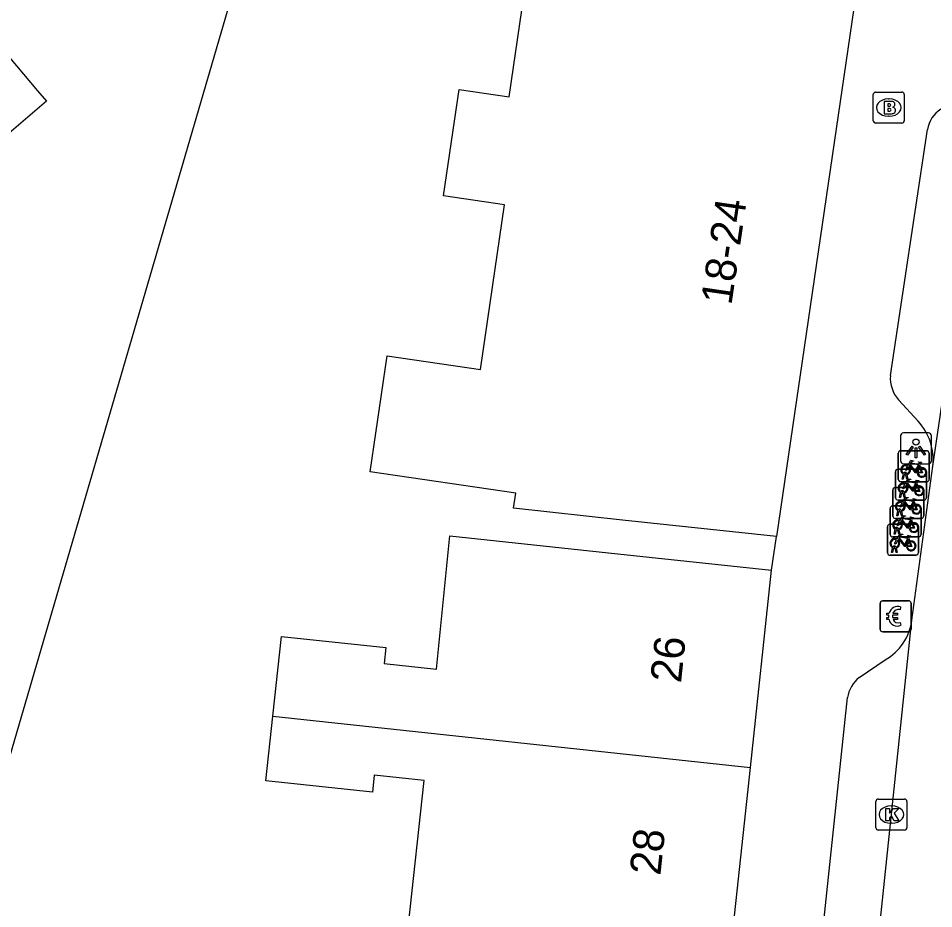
# Model space of a CAD drawing. Extents: x 159961 to 160856, y 382704 to 383353.
# Drawn here: x 160625.85 to 160655.45, y 383063.73 to 383092.5 of the extents above; entities that cross this region are included whole.
import ezdxf

# ---------------------------------------------------------------- set-up
doc = ezdxf.new("R2010")
doc.units = 0
for name, color, linetype in [('IMGEO_Betaalautomaat', 7, 'Continuous'), ('IMGEO_Brandkraan', 7, 'Continuous'), ('IMGEO_Fietsenrek', 7, 'Continuous'), ('IMGEO_Kolk', 7, 'Continuous'), ('IMGEO_Lichtpunt', 7, 'Continuous'), ('IMGEO_Pand', 7, 'Continuous'), ('IMGEO_Pand_nummerreeks', 7, 'Continuous'), ('IMGEO_Rijbaan_lokaal_open', 7, 'Continuous'), ('IMGEO_Voetpad_open', 7, 'Continuous')]:
    doc.layers.add(name, color=color, linetype=linetype)

msp = doc.modelspace()

# ---------------------------------------------------------------- linework, layer by layer
at = {"layer": 'IMGEO_Betaalautomaat'}
for p, q in [((160653.713, 383072.757), (160653.713, 383073.598)), ((160653.713, 383073.598), (160653.713, 383072.757)), ((160653.788, 383073.681), (160654.629, 383073.681)), ((160654.629, 383073.681), (160653.788, 383073.681)), ((160654.712, 383073.607), (160654.712, 383072.766)), ((160654.712, 383072.766), (160654.712, 383073.607)), ((160653.996, 383073.145), (160653.996, 383073.213)), ((160654.117, 383073.213), (160654.117, 383073.145)), ((160654.375, 383073.486), (160654.358, 383073.386)), ((160654.362, 383072.98), (160654.384, 383072.893)), ((160654.638, 383072.682), (160653.797, 383072.682)), ((160653.797, 383072.682), (160654.638, 383072.682))]:
    msp.add_line(p, q, dxfattribs=at)
for points in [[(160653.996, 383073.213), (160653.927, 383073.213), (160653.927, 383073.282), (160654.006, 383073.282)], [(160654.128, 383073.282), (160654.275, 383073.282), (160654.275, 383073.213), (160654.117, 383073.213)], [(160654.001, 383073.076), (160653.927, 383073.076), (160653.927, 383073.145), (160653.996, 383073.145)], [(160654.117, 383073.145), (160654.275, 383073.145), (160654.275, 383073.076), (160654.131, 383073.076)]]:
    msp.add_lwpolyline(points, dxfattribs=at)
for centre, radius, start, end in [((160653.791, 383073.604), 0.0779, 92.4484, 184.2845), ((160653.791, 383073.604), 0.0779, 92.4484, 184.2845), ((160654.635, 383073.604), 0.0779, 2.4484, 94.2845), ((160654.635, 383073.604), 0.0779, 2.4484, 94.2845), ((160654.289, 383073.206), 0.293, 73.014, 165.0139), ((160654.295, 383073.219), 0.179, 69.3236, 159.5683), ((160654.262, 383073.131), 0.267, 191.8096, 297.0389), ((160654.295, 383073.146), 0.179, 202.7625, 291.8693), ((160653.791, 383072.76), 0.0779, 182.4484, 274.2845), ((160653.791, 383072.76), 0.0779, 182.4484, 274.2845), ((160654.635, 383072.76), 0.0779, 272.4484, 4.2845), ((160654.635, 383072.76), 0.0779, 272.4484, 4.2845)]:
    msp.add_arc(centre, radius, start, end, dxfattribs=at)
at = {"layer": 'IMGEO_Brandkraan'}
for p, q in [((160653.568, 383090.119), (160654.42, 383090.119)), ((160653.493, 383089.193), (160653.493, 383090.045)), ((160653.981, 383089.899), (160654.006, 383089.899)), ((160654.494, 383090.045), (160654.494, 383089.193)), ((160654.004, 383089.339), (160653.979, 383089.339)), ((160654.42, 383089.119), (160653.568, 383089.119))]:
    msp.add_line(p, q, dxfattribs=at)
for points in [[(160653.568, 383090.119), (160654.42, 383090.119)], [(160653.493, 383089.193), (160653.493, 383090.045)], [(160653.841, 383089.819), (160653.841, 383089.419), (160654.054, 383089.419)], [(160654.072, 383089.819), (160653.841, 383089.819)], [(160654.494, 383090.045), (160654.494, 383089.193)], [(160654.02, 383089.738), (160653.966, 383089.738), (160653.966, 383089.662)], [(160653.966, 383089.662), (160654.019, 383089.662)], [(160654.028, 383089.586), (160653.966, 383089.586), (160653.966, 383089.505)], [(160653.966, 383089.505), (160654.028, 383089.505)], [(160654.42, 383089.119), (160653.568, 383089.119)]]:
    msp.add_lwpolyline(points, dxfattribs=at)
for centre, radius, start, end in [((160653.57, 383090.043), 0.0765, 91.552, 178.448), ((160653.57, 383090.043), 0.0765, 91.552, 178.448), ((160654.418, 383090.043), 0.0765, 1.552, 88.448), ((160654.418, 383090.043), 0.0765, 1.552, 88.448), ((160654.076, 383089.674), 0.145, 59.4692, 91.5367), ((160654.101, 383089.721), 0.0922, 285.5137, 58.1501), ((160654.021, 383089.7), 0.0379, 267.8285, 90.9355), ((160654.029, 383089.545), 0.0404, 269.8759, 90.5077), ((160654.106, 383089.529), 0.105, 301.3115, 78.989), ((160653.57, 383089.195), 0.0765, 181.552, 268.448), ((160653.57, 383089.195), 0.0765, 181.552, 268.448), ((160654.06, 383089.67), 0.251, 268.6676, 293.5347), ((160654.418, 383089.195), 0.0765, 271.552, 358.448), ((160654.418, 383089.195), 0.0765, 271.552, 358.448)]:
    msp.add_arc(centre, radius, start, end, dxfattribs=at)
for centre, major_axis, ratio, start_param, end_param in [((160653.98, 383089.619), (-0.387, 0.002), 0.722429, 4.712389, 7.853982), ((160654.005, 383089.619), (-0.39, 0.002), 0.717154, 1.570796, 4.712389)]:
    msp.add_ellipse(centre, major_axis=major_axis, ratio=ratio, start_param=start_param, end_param=end_param, dxfattribs=at)
at = {"layer": 'IMGEO_Fietsenrek'}
for p, q in [((160654.298, 383077.606), (160654.298, 383078.447)), ((160654.298, 383078.447), (160654.298, 383077.606)), ((160654.373, 383078.531), (160655.214, 383078.531)), ((160655.214, 383078.531), (160654.373, 383078.531)), ((160655.298, 383078.456), (160655.298, 383077.615)), ((160655.298, 383077.615), (160655.298, 383078.456)), ((160654.985, 383078.08), (160655.021, 383077.985)), ((160654.211, 383077.012), (160654.211, 383077.853)), ((160654.211, 383077.853), (160654.211, 383077.012)), ((160654.286, 383077.937), (160655.127, 383077.937)), ((160655.127, 383077.937), (160654.286, 383077.937)), ((160654.425, 383077.615), (160654.464, 383077.775)), ((160654.494, 383077.763), (160654.459, 383077.615)), ((160654.536, 383077.787), (160654.535, 383077.791)), ((160654.577, 383077.615), (160654.543, 383077.757)), ((160654.567, 383077.798), (160654.568, 383077.791)), ((160654.575, 383077.761), (160654.61, 383077.615)), ((160655.211, 383077.862), (160655.211, 383077.021)), ((160655.211, 383077.021), (160655.211, 383077.862)), ((160655.223, 383077.531), (160654.382, 383077.531)), ((160654.382, 383077.531), (160655.223, 383077.531)), ((160654.459, 383077.615), (160654.425, 383077.615)), ((160654.61, 383077.615), (160654.577, 383077.615)), ((160654.898, 383077.486), (160654.934, 383077.391)), ((160654.124, 383076.418), (160654.124, 383077.259)), ((160654.124, 383077.259), (160654.124, 383076.418)), ((160654.199, 383077.343), (160655.04, 383077.343)), ((160655.04, 383077.343), (160654.199, 383077.343)), ((160654.338, 383077.021), (160654.377, 383077.181)), ((160654.407, 383077.169), (160654.372, 383077.021)), ((160654.449, 383077.193), (160654.448, 383077.197)), ((160654.49, 383077.021), (160654.456, 383077.163)), ((160654.48, 383077.204), (160654.481, 383077.197)), ((160654.488, 383077.167), (160654.523, 383077.021)), ((160655.124, 383077.268), (160655.124, 383076.427)), ((160655.124, 383076.427), (160655.124, 383077.268)), ((160655.136, 383076.937), (160654.295, 383076.937)), ((160654.295, 383076.937), (160655.136, 383076.937)), ((160654.372, 383077.021), (160654.338, 383077.021)), ((160654.523, 383077.021), (160654.49, 383077.021)), ((160654.811, 383076.892), (160654.847, 383076.797)), ((160654.037, 383075.823), (160654.037, 383076.664)), ((160654.037, 383076.664), (160654.037, 383075.823)), ((160654.112, 383076.748), (160654.953, 383076.748)), ((160654.953, 383076.748), (160654.112, 383076.748)), ((160654.251, 383076.427), (160654.29, 383076.587)), ((160654.32, 383076.575), (160654.285, 383076.427)), ((160654.362, 383076.599), (160654.361, 383076.603)), ((160654.403, 383076.427), (160654.369, 383076.569)), ((160654.393, 383076.61), (160654.394, 383076.603)), ((160654.401, 383076.573), (160654.436, 383076.427)), ((160655.037, 383076.673), (160655.037, 383075.832)), ((160655.037, 383075.832), (160655.037, 383076.673)), ((160655.049, 383076.343), (160654.208, 383076.343)), ((160654.208, 383076.343), (160655.049, 383076.343)), ((160654.285, 383076.427), (160654.251, 383076.427)), ((160654.436, 383076.427), (160654.403, 383076.427)), ((160654.724, 383076.297), (160654.76, 383076.202)), ((160653.95, 383075.229), (160653.95, 383076.07)), ((160653.95, 383076.07), (160653.95, 383075.229)), ((160654.025, 383076.154), (160654.866, 383076.154)), ((160654.866, 383076.154), (160654.025, 383076.154)), ((160654.164, 383075.832), (160654.203, 383075.992)), ((160654.233, 383075.98), (160654.198, 383075.832)), ((160654.275, 383076.004), (160654.274, 383076.008)), ((160654.316, 383075.832), (160654.282, 383075.974)), ((160654.306, 383076.015), (160654.307, 383076.008)), ((160654.314, 383075.978), (160654.349, 383075.832)), ((160654.95, 383076.079), (160654.95, 383075.238)), ((160654.95, 383075.238), (160654.95, 383076.079)), ((160654.962, 383075.748), (160654.121, 383075.748)), ((160654.121, 383075.748), (160654.962, 383075.748)), ((160654.198, 383075.832), (160654.164, 383075.832)), ((160654.349, 383075.832), (160654.316, 383075.832)), ((160654.637, 383075.703), (160654.673, 383075.608)), ((160654.077, 383075.238), (160654.116, 383075.398)), ((160654.146, 383075.386), (160654.111, 383075.238)), ((160654.188, 383075.41), (160654.187, 383075.414)), ((160654.229, 383075.238), (160654.195, 383075.38)), ((160654.219, 383075.421), (160654.22, 383075.414)), ((160654.227, 383075.384), (160654.262, 383075.238)), ((160654.875, 383075.154), (160654.034, 383075.154)), ((160654.034, 383075.154), (160654.875, 383075.154)), ((160654.111, 383075.238), (160654.077, 383075.238)), ((160654.262, 383075.238), (160654.229, 383075.238))]:
    msp.add_line(p, q, dxfattribs=at)
for points in [[(160654.632, 383078.005), (160654.58, 383077.915), (160654.54, 383077.89), (160654.541, 383077.937), (160654.596, 383078.031)], [(160654.611, 383078.057), (160654.706, 383078.221), (160654.792, 383078.207), (160654.794, 383078.198), (160654.738, 383078.187), (160654.711, 383078.142), (160654.967, 383078.101)], [(160654.907, 383077.813), (160654.857, 383077.813), (160654.666, 383078.064), (160654.647, 383078.032)], [(160654.954, 383078.076), (160654.697, 383078.117), (160654.68, 383078.088), (160654.847, 383077.868), (160654.954, 383078.076)], [(160655.002, 383077.978), (160654.972, 383078.055), (160654.863, 383077.837), (160654.906, 383077.837)], [(160654.936, 383077.837), (160655.056, 383077.836), (160655.012, 383077.95)], [(160655.032, 383077.957), (160655.087, 383077.812), (160654.937, 383077.812)], [(160654.967, 383078.101), (160654.992, 383078.15), (160654.986, 383078.154), (160654.963, 383078.158), (160654.951, 383078.165), (160654.95, 383078.168), (160654.952, 383078.173), (160655.047, 383078.158), (160655.049, 383078.148), (160655.039, 383078.135), (160655.027, 383078.129), (160655.013, 383078.135), (160654.985, 383078.08)], [(160654.545, 383077.411), (160654.493, 383077.321), (160654.453, 383077.296), (160654.454, 383077.343), (160654.509, 383077.437)], [(160654.524, 383077.463), (160654.619, 383077.627), (160654.705, 383077.613), (160654.707, 383077.604), (160654.651, 383077.593), (160654.624, 383077.548), (160654.88, 383077.507)], [(160654.82, 383077.219), (160654.77, 383077.219), (160654.579, 383077.47), (160654.56, 383077.438)], [(160654.867, 383077.482), (160654.61, 383077.523), (160654.593, 383077.494), (160654.76, 383077.274), (160654.867, 383077.482)], [(160654.915, 383077.384), (160654.885, 383077.461), (160654.776, 383077.243), (160654.819, 383077.243)], [(160654.849, 383077.243), (160654.969, 383077.242), (160654.925, 383077.356)], [(160654.945, 383077.363), (160655, 383077.218), (160654.85, 383077.218)], [(160654.88, 383077.507), (160654.905, 383077.556), (160654.899, 383077.56), (160654.876, 383077.564), (160654.864, 383077.571), (160654.863, 383077.574), (160654.865, 383077.579), (160654.96, 383077.564), (160654.962, 383077.554), (160654.952, 383077.541), (160654.94, 383077.535), (160654.926, 383077.541), (160654.898, 383077.486)], [(160654.458, 383076.817), (160654.406, 383076.727), (160654.366, 383076.702), (160654.367, 383076.749), (160654.422, 383076.843)], [(160654.437, 383076.869), (160654.532, 383077.033), (160654.618, 383077.019), (160654.62, 383077.01), (160654.564, 383076.999), (160654.537, 383076.954), (160654.793, 383076.913)], [(160654.733, 383076.625), (160654.683, 383076.625), (160654.492, 383076.876), (160654.473, 383076.844)], [(160654.78, 383076.888), (160654.523, 383076.929), (160654.506, 383076.9), (160654.673, 383076.68), (160654.78, 383076.888)], [(160654.828, 383076.79), (160654.798, 383076.867), (160654.689, 383076.649), (160654.732, 383076.649)], [(160654.762, 383076.649), (160654.882, 383076.648), (160654.838, 383076.762)], [(160654.858, 383076.769), (160654.913, 383076.624), (160654.763, 383076.624)], [(160654.793, 383076.913), (160654.818, 383076.962), (160654.812, 383076.966), (160654.789, 383076.97), (160654.777, 383076.977), (160654.776, 383076.98), (160654.778, 383076.985), (160654.873, 383076.97), (160654.875, 383076.96), (160654.865, 383076.947), (160654.853, 383076.941), (160654.839, 383076.947), (160654.811, 383076.892)], [(160654.371, 383076.222), (160654.319, 383076.132), (160654.279, 383076.107), (160654.28, 383076.154), (160654.335, 383076.248)], [(160654.35, 383076.274), (160654.445, 383076.438), (160654.531, 383076.424), (160654.533, 383076.415), (160654.477, 383076.404), (160654.45, 383076.359), (160654.706, 383076.318)], [(160654.646, 383076.03), (160654.596, 383076.03), (160654.405, 383076.281), (160654.386, 383076.249)], [(160654.693, 383076.293), (160654.436, 383076.334), (160654.419, 383076.305), (160654.586, 383076.085), (160654.693, 383076.293)], [(160654.741, 383076.195), (160654.711, 383076.272), (160654.602, 383076.054), (160654.645, 383076.054)], [(160654.675, 383076.054), (160654.795, 383076.053), (160654.751, 383076.167)], [(160654.771, 383076.174), (160654.826, 383076.029), (160654.676, 383076.029)], [(160654.706, 383076.318), (160654.731, 383076.367), (160654.725, 383076.371), (160654.702, 383076.375), (160654.69, 383076.382), (160654.689, 383076.385), (160654.691, 383076.39), (160654.786, 383076.375), (160654.788, 383076.365), (160654.778, 383076.352), (160654.766, 383076.346), (160654.752, 383076.352), (160654.724, 383076.297)], [(160654.284, 383075.628), (160654.232, 383075.538), (160654.192, 383075.513), (160654.193, 383075.56), (160654.248, 383075.654)], [(160654.263, 383075.68), (160654.358, 383075.844), (160654.444, 383075.83), (160654.446, 383075.821), (160654.39, 383075.81), (160654.363, 383075.765), (160654.619, 383075.724)], [(160654.559, 383075.436), (160654.509, 383075.436), (160654.318, 383075.687), (160654.299, 383075.655)], [(160654.606, 383075.699), (160654.349, 383075.74), (160654.332, 383075.711), (160654.499, 383075.491), (160654.606, 383075.699)], [(160654.654, 383075.601), (160654.624, 383075.678), (160654.515, 383075.46), (160654.558, 383075.46)], [(160654.684, 383075.58), (160654.739, 383075.435), (160654.589, 383075.435)], [(160654.619, 383075.724), (160654.644, 383075.773), (160654.638, 383075.777), (160654.615, 383075.781), (160654.603, 383075.788), (160654.602, 383075.791), (160654.604, 383075.796), (160654.699, 383075.781), (160654.701, 383075.771), (160654.691, 383075.758), (160654.679, 383075.752), (160654.665, 383075.758), (160654.637, 383075.703)], [(160654.588, 383075.46), (160654.708, 383075.459), (160654.664, 383075.573)]]:
    msp.add_lwpolyline(points, dxfattribs=at)
for centre, radius, start, end in [((160654.376, 383078.453), 0.0779, 92.4484, 184.2845), ((160654.376, 383078.453), 0.0779, 92.4484, 184.2845), ((160655.22, 383078.453), 0.0779, 2.4484, 94.2845), ((160655.22, 383078.453), 0.0779, 2.4484, 94.2845), ((160654.538, 383077.916), 0.159, 62.6766, 242.1369), ((160654.538, 383077.916), 0.129, 63.3192, 238.903), ((160654.538, 383077.916), 0.129, 283.6043, 43.4302), ((160654.538, 383077.916), 0.159, 283.5766, 46.6042), ((160655.065, 383077.832), 0.159, 113.3408, 178.3217), ((160655.065, 383077.832), 0.159, 187.0065, 105.7708), ((160655.065, 383077.832), 0.129, 113.923, 177.9556), ((160655.065, 383077.832), 0.129, 188.6715, 104.5883), ((160654.289, 383077.859), 0.0779, 92.4484, 184.2845), ((160654.289, 383077.859), 0.0779, 92.4484, 184.2845), ((160654.518, 383077.787), 0.0499, 12.8025, 158.6934), ((160654.538, 383077.916), 0.159, 253.9967, 271.7867), ((160654.518, 383077.787), 0.0174, 12.8025, 163.4502), ((160654.538, 383077.916), 0.129, 253.415, 269.0204), ((160655.133, 383077.859), 0.0779, 2.4484, 94.2845), ((160655.133, 383077.859), 0.0779, 2.4484, 94.2845), ((160654.451, 383077.322), 0.159, 62.6766, 242.1369), ((160654.376, 383077.609), 0.0779, 182.4484, 274.2845), ((160654.376, 383077.609), 0.0779, 182.4484, 274.2845), ((160654.451, 383077.322), 0.129, 63.3192, 238.903), ((160654.451, 383077.322), 0.129, 283.6043, 43.4302), ((160654.451, 383077.322), 0.159, 283.5766, 46.6042), ((160654.978, 383077.238), 0.159, 113.3408, 178.3217), ((160654.978, 383077.238), 0.159, 187.0065, 105.7708), ((160654.978, 383077.238), 0.129, 113.923, 177.9556), ((160654.978, 383077.238), 0.129, 188.6715, 104.5883), ((160655.22, 383077.609), 0.0779, 272.4484, 4.2845), ((160655.22, 383077.609), 0.0779, 272.4484, 4.2845), ((160654.202, 383077.265), 0.0779, 92.4484, 184.2845), ((160654.202, 383077.265), 0.0779, 92.4484, 184.2845), ((160654.431, 383077.193), 0.0499, 12.8025, 158.6934), ((160654.451, 383077.322), 0.159, 253.9967, 271.7867), ((160654.431, 383077.193), 0.0174, 12.8025, 163.4502), ((160654.451, 383077.322), 0.129, 253.415, 269.0204), ((160655.046, 383077.265), 0.0779, 2.4484, 94.2845), ((160655.046, 383077.265), 0.0779, 2.4484, 94.2845), ((160654.364, 383076.728), 0.159, 62.6766, 242.1369), ((160654.289, 383077.015), 0.0779, 182.4484, 274.2845), ((160654.289, 383077.015), 0.0779, 182.4484, 274.2845), ((160654.364, 383076.728), 0.129, 63.3192, 238.903), ((160654.364, 383076.728), 0.129, 283.6043, 43.4302), ((160654.364, 383076.728), 0.159, 283.5766, 46.6042), ((160654.891, 383076.644), 0.159, 113.3408, 178.3217), ((160654.891, 383076.644), 0.159, 187.0065, 105.7708), ((160654.891, 383076.644), 0.129, 113.923, 177.9556), ((160654.891, 383076.644), 0.129, 188.6715, 104.5883), ((160655.133, 383077.015), 0.0779, 272.4484, 4.2845), ((160655.133, 383077.015), 0.0779, 272.4484, 4.2845), ((160654.115, 383076.67), 0.0779, 92.4484, 184.2845), ((160654.115, 383076.67), 0.0779, 92.4484, 184.2845), ((160654.344, 383076.599), 0.0499, 12.8025, 158.6934), ((160654.364, 383076.728), 0.159, 253.9967, 271.7867), ((160654.344, 383076.599), 0.0174, 12.8025, 163.4502), ((160654.364, 383076.728), 0.129, 253.415, 269.0204), ((160654.959, 383076.67), 0.0779, 2.4484, 94.2845), ((160654.959, 383076.67), 0.0779, 2.4484, 94.2845), ((160654.277, 383076.133), 0.159, 62.6766, 242.1369), ((160654.202, 383076.421), 0.0779, 182.4484, 274.2845), ((160654.202, 383076.421), 0.0779, 182.4484, 274.2845), ((160654.277, 383076.133), 0.129, 63.3192, 238.903), ((160654.277, 383076.133), 0.129, 283.6043, 43.4302), ((160654.277, 383076.133), 0.159, 283.5766, 46.6042), ((160654.804, 383076.049), 0.159, 113.3408, 178.3217), ((160654.804, 383076.049), 0.159, 187.0065, 105.7708), ((160654.804, 383076.049), 0.129, 113.923, 177.9556), ((160654.804, 383076.049), 0.129, 188.6715, 104.5883), ((160655.046, 383076.421), 0.0779, 272.4484, 4.2845), ((160655.046, 383076.421), 0.0779, 272.4484, 4.2845), ((160654.028, 383076.076), 0.0779, 92.4484, 184.2845), ((160654.028, 383076.076), 0.0779, 92.4484, 184.2845), ((160654.257, 383076.004), 0.0499, 12.8025, 158.6934), ((160654.277, 383076.133), 0.159, 253.9967, 271.7867), ((160654.257, 383076.004), 0.0174, 12.8025, 163.4502), ((160654.277, 383076.133), 0.129, 253.415, 269.0204), ((160654.872, 383076.076), 0.0779, 2.4484, 94.2845), ((160654.872, 383076.076), 0.0779, 2.4484, 94.2845), ((160654.19, 383075.539), 0.159, 62.6766, 242.1369), ((160654.115, 383075.826), 0.0779, 182.4484, 274.2845), ((160654.115, 383075.826), 0.0779, 182.4484, 274.2845), ((160654.19, 383075.539), 0.129, 63.3192, 238.903), ((160654.19, 383075.539), 0.129, 283.6043, 43.4302), ((160654.19, 383075.539), 0.159, 283.5766, 46.6042), ((160654.717, 383075.455), 0.159, 113.3408, 178.3217), ((160654.717, 383075.455), 0.159, 187.0065, 105.7708), ((160654.717, 383075.455), 0.129, 188.6715, 104.5883), ((160654.959, 383075.826), 0.0779, 272.4484, 4.2845), ((160654.959, 383075.826), 0.0779, 272.4484, 4.2845), ((160654.17, 383075.41), 0.0499, 12.8025, 158.6934), ((160654.19, 383075.539), 0.159, 253.9967, 271.7867), ((160654.17, 383075.41), 0.0174, 12.8025, 163.4502), ((160654.19, 383075.539), 0.129, 253.415, 269.0204), ((160654.717, 383075.455), 0.129, 113.923, 177.9556), ((160654.028, 383075.232), 0.0779, 182.4484, 274.2845), ((160654.028, 383075.232), 0.0779, 182.4484, 274.2845), ((160654.872, 383075.232), 0.0779, 272.4484, 4.2845), ((160654.872, 383075.232), 0.0779, 272.4484, 4.2845)]:
    msp.add_arc(centre, radius, start, end, dxfattribs=at)
at = {"layer": 'IMGEO_Kolk'}
for p, q in [((160653.577, 383066.349), (160653.577, 383067.201)), ((160653.652, 383067.275), (160654.504, 383067.275)), ((160654.065, 383067.055), (160654.09, 383067.055)), ((160654.578, 383067.201), (160654.578, 383066.349)), ((160654.088, 383066.495), (160654.063, 383066.495)), ((160654.504, 383066.275), (160653.652, 383066.275))]:
    msp.add_line(p, q, dxfattribs=at)
for points in [[(160653.577, 383066.349), (160653.577, 383067.201)], [(160653.652, 383067.275), (160654.504, 383067.275)], [(160654.578, 383067.201), (160654.578, 383066.349)], [(160653.898, 383066.975), (160654.021, 383066.975), (160654.021, 383066.824), (160654.151, 383066.975), (160654.315, 383066.975), (160654.169, 383066.824), (160654.322, 383066.575), (160654.17, 383066.575), (160654.085, 383066.739), (160654.021, 383066.672), (160654.021, 383066.575), (160653.898, 383066.575), (160653.898, 383066.975)], [(160654.504, 383066.275), (160653.652, 383066.275)]]:
    msp.add_lwpolyline(points, dxfattribs=at)
for centre, start, end in [((160653.654, 383067.199), 91.552, 178.448), ((160653.654, 383067.199), 91.552, 178.448), ((160654.502, 383067.199), 1.552, 88.448), ((160654.502, 383067.199), 1.552, 88.448), ((160653.654, 383066.351), 181.552, 268.448), ((160653.654, 383066.351), 181.552, 268.448), ((160654.502, 383066.351), 271.552, 358.448), ((160654.502, 383066.351), 271.552, 358.448)]:
    msp.add_arc(centre, 0.0765, start, end, dxfattribs=at)
for centre, major_axis, ratio, start_param, end_param in [((160654.064, 383066.775), (-0.387, 0.002), 0.722429, 4.712389, 7.853982), ((160654.089, 383066.775), (-0.39, 0.002), 0.717154, 1.570796, 4.712389)]:
    msp.add_ellipse(centre, major_axis=major_axis, ratio=ratio, start_param=start_param, end_param=end_param, dxfattribs=at)
at = {"layer": 'IMGEO_Lichtpunt'}
for p, q in [((160654.373, 383079.012), (160654.373, 383078.205)), ((160654.373, 383079.012), (160654.373, 383078.205)), ((160655.275, 383079.107), (160654.467, 383079.107)), ((160655.275, 383079.107), (160654.467, 383079.107)), ((160655.369, 383078.205), (160655.369, 383079.012)), ((160655.369, 383078.205), (160655.369, 383079.012)), ((160654.467, 383078.111), (160655.275, 383078.111)), ((160654.467, 383078.111), (160655.275, 383078.111))]:
    msp.add_line(p, q, dxfattribs=at)
for points in [[(160654.747, 383078.676), (160654.786, 383078.648), (160654.598, 383078.386), (160654.56, 383078.413), (160654.747, 383078.676)], [(160654.849, 383078.628), (160654.896, 383078.628), (160654.896, 383078.306), (160654.849, 383078.306), (160654.849, 383078.628)], [(160654.959, 383078.648), (160654.997, 383078.675), (160655.184, 383078.413), (160655.145, 383078.385), (160654.959, 383078.648)]]:
    msp.add_lwpolyline(points, dxfattribs=at)
msp.add_circle((160654.872, 383078.81), 0.0994, dxfattribs=at)
for centre, start, end in [((160654.467, 383079.012), 90, 180), ((160654.467, 383079.012), 90, 180), ((160655.275, 383079.012), 0, 90), ((160655.275, 383079.012), 0, 90), ((160654.467, 383078.205), 180, 270), ((160654.467, 383078.205), 180, 270), ((160655.275, 383078.205), 270, 0), ((160655.275, 383078.205), 270, 360)]:
    msp.add_arc(centre, 0.0946, start, end, dxfattribs=at)
at = {"layer": 'IMGEO_Pand'}
for points in [[(160650.36, 383075.756), (160645.389, 383076.29), (160641.861, 383076.67), (160641.932, 383077.156), (160637.225, 383077.844), (160637.773, 383081.592), (160640.79, 383081.151), (160641.568, 383086.48), (160639.599, 383086.768), (160640.101, 383090.205), (160641.722, 383089.968), (160643.855, 383104.565)], [(160652.583, 383095.716), (160653.182, 383095.054), (160650.36, 383075.756)], [(160624.88, 383092.04), (160626.47, 383090.162), (160626.76, 383089.82), (160623.58, 383087.11)], [(160634.081, 383069.955), (160634.357, 383072.532), (160637.733, 383072.17), (160637.677, 383071.651), (160639.37, 383071.469), (160639.804, 383075.783), (160645.23, 383075.201), (160650.201, 383074.668)], [(160649.518, 383068.301), (160650.201, 383074.668)], [(160638.467, 383063.218), (160638.967, 383067.879), (160637.357, 383068.051), (160637.298, 383067.5), (160633.857, 383067.869), (160634.081, 383069.955)], [(160634.081, 383069.955), (160649.518, 383068.301)], [(160648.854, 383062.105), (160649.518, 383068.301)]]:
    msp.add_lwpolyline(points, dxfattribs=at)
at = {"layer": 'IMGEO_Rijbaan_lokaal_open'}
for points in [[(160655.415, 383078.027), (160657.323, 383090.965)], [(160654.738, 383073.061), (160655.415, 383078.027)], [(160652.03, 383047.251), (160654.738, 383073.061)]]:
    msp.add_lwpolyline(points, dxfattribs=at)
at = {"layer": 'IMGEO_Voetpad_open'}
for points in [[(160639.145, 383113.574), (160636.324, 383105.475), (160634.989, 383100.881), (160624.275, 383064.25)], [(160654.046, 383080.959), (160655.246, 383088.91)], [(160654.939, 383079.487), (160654.305, 383080.177)], [(160650.201, 383074.668), (160650.36, 383075.756)], [(160653.039, 383071.201), (160653.879, 383071.772)], [(160650.208, 383047.448), (160652.658, 383070.552)]]:
    msp.add_lwpolyline(points, dxfattribs=at)
for centre, radius, start, end in [((160656.212, 383088.75), 0.979, 123.5277, 170.5967), ((160655.122, 383080.881), 1.079, 175.8745, 220.7755), ((160653.604, 383078.244), 1.824, 353.1602, 42.9546), ((160653.022, 383073.274), 1.729, 299.7054, 352.935), ((160653.661, 383070.4), 1.014, 127.8092, 171.36)]:
    msp.add_arc(centre, radius, start, end, dxfattribs=at)

# ---------------------------------------------------------------- texts
at = {"layer": 'IMGEO_Pand_nummerreeks'}
for s, rotation, p in [('18-24', 81.6804, (160648.904, 383083.212)), ('26', 83.88, (160647.274, 383071.004)), ('28', 83.88, (160646.607, 383064.786))]:
    msp.add_text(s, height=1, rotation=rotation, dxfattribs=at).set_placement(p)

doc.saveas('drawing.dxf')
